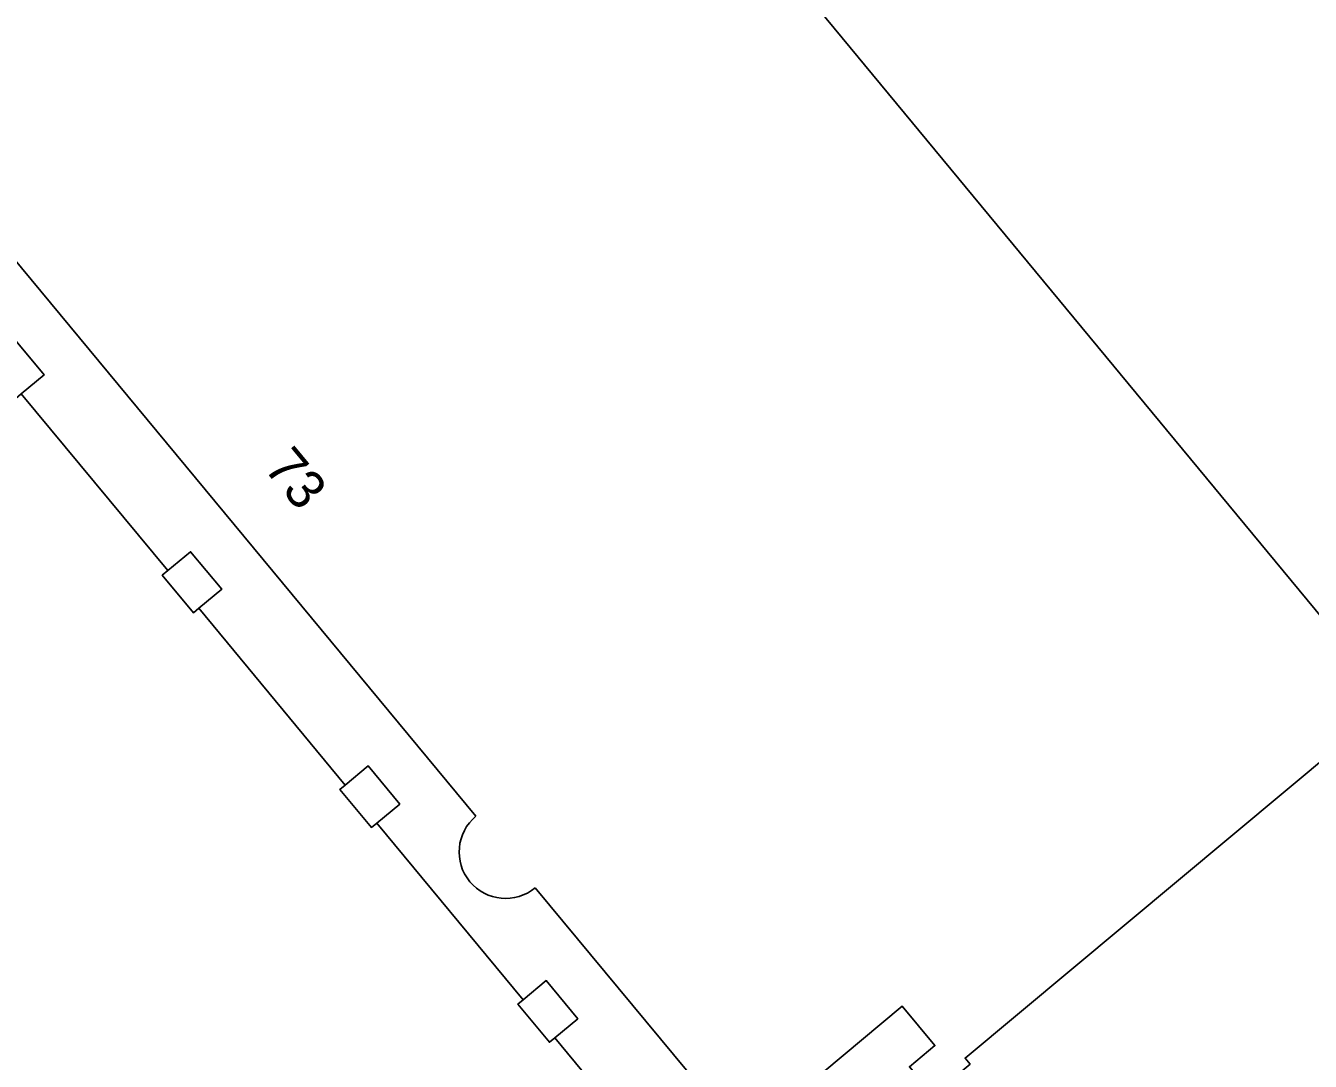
# Model space of a CAD drawing. Extents: x 159489 to 160304, y 383826 to 384530.
# Drawn here: x 160227.07 to 160260.25, y 384028.4 to 384055.14 of the extents above; entities that cross this region are included whole.
import ezdxf

# ---------------------------------------------------------------- set-up
doc = ezdxf.new("R2010")
doc.units = 0
for name, color, linetype in [('IMGEO_Pand', 7, 'Continuous'), ('IMGEO_Pand_nummerreeks', 7, 'Continuous'), ('IMGEO_Pand_overbouw', 7, 'Continuous')]:
    doc.layers.add(name, color=color, linetype=linetype)

msp = doc.modelspace()

# ---------------------------------------------------------------- linework, layer by layer
at = {"layer": 'IMGEO_Pand'}
for points in [[(160229.959, 384076.834), (160227.109, 384074.476), (160224.75, 384077.326), (160202.639, 384059.074), (160202.537, 384059.199), (160201.57, 384058.406), (160201.675, 384058.278), (160202.173, 384057.672), (160202.843, 384058.222), (160203.64, 384057.252), (160199.448, 384053.811), (160211.077, 384039.791), (160224.961, 384051.301), (160238.701, 384034.731)], [(160240.233, 384032.884), (160245.607, 384026.402), (160249.71, 384029.825), (160250.556, 384028.811), (160249.898, 384028.262), (160250.376, 384027.689), (160250.506, 384027.533), (160251.462, 384028.33), (160251.332, 384028.486), (160262.358, 384037.678), (160229.959, 384076.834)], [(160226.74, 384047.098), (160226.152, 384046.61), (160226.009, 384046.492), (160226.814, 384045.521), (160226.957, 384045.639), (160227.545, 384046.127), (160226.74, 384047.098)], [(160231.331, 384041.562), (160230.74, 384041.073), (160230.599, 384040.956), (160231.403, 384039.986), (160231.543, 384040.103), (160232.135, 384040.593), (160231.331, 384041.562)], [(160235.919, 384036.029), (160235.325, 384035.537), (160235.187, 384035.423), (160236.002, 384034.441), (160236.14, 384034.555), (160236.733, 384035.047), (160235.919, 384036.029)], [(160240.515, 384030.486), (160239.919, 384029.992), (160239.784, 384029.88), (160240.599, 384028.896), (160240.734, 384029.008), (160241.331, 384029.503), (160240.515, 384030.486)]]:
    msp.add_lwpolyline(points, dxfattribs=at)
msp.add_arc((160239.467, 384033.808), 1.2, 129.6751, 309.6732, dxfattribs=at)
at = {"layer": 'IMGEO_Pand_overbouw'}
for points in [[(160238.701, 384034.731), (160224.961, 384051.301), (160211.077, 384039.791), (160199.448, 384053.811), (160203.64, 384057.252), (160202.843, 384058.222), (160202.173, 384057.672), (160201.675, 384058.278), (160197.181, 384054.567)], [(160226.74, 384047.098), (160227.545, 384046.127), (160226.957, 384045.639), (160230.74, 384041.073), (160231.331, 384041.562), (160232.135, 384040.593), (160231.543, 384040.103), (160235.325, 384035.537), (160235.919, 384036.029), (160236.733, 384035.047), (160236.14, 384034.555), (160239.919, 384029.992), (160240.515, 384030.486), (160241.331, 384029.503), (160240.734, 384029.008), (160244.512, 384024.448), (160245.093, 384024.933), (160245.904, 384023.961), (160250.376, 384027.689), (160249.898, 384028.262), (160250.556, 384028.811), (160249.71, 384029.825), (160245.607, 384026.402), (160240.233, 384032.884)]]:
    msp.add_lwpolyline(points, dxfattribs=at)
msp.add_arc((160239.467, 384033.808), 1.2, 129.6751, 309.6732, dxfattribs=at)

# ---------------------------------------------------------------- texts
at = {"layer": 'IMGEO_Pand_nummerreeks'}
msp.add_text('73', height=1, rotation=309.6657, dxfattribs=at).set_placement((160233.197, 384043.718))

doc.saveas('drawing.dxf')
